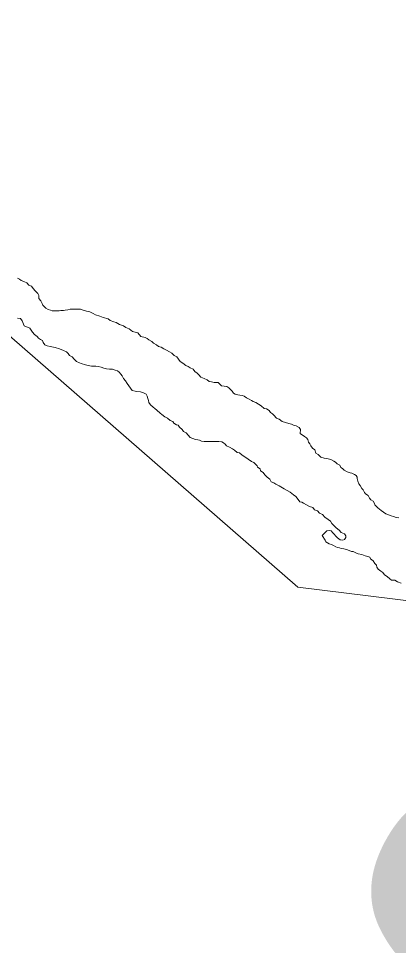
# Model space of a CAD drawing. Extents: x 553962 to 842807, y 8883888 to 9032388.
# Drawn here: x 806012 to 806507, y 9013082 to 9014290 of the extents above; entities that cross this region are included whole.
import ezdxf

# ---------------------------------------------------------------- set-up
doc = ezdxf.new("R2010")
doc.units = 0
doc.header["$LTSCALE"] = 200
for name, color, linetype, lineweight in [('23', 7, 'Continuous', 13), ('25', 7, 'Continuous', 13), ('57', 7, 'Continuous', 13), ('8', 7, 'Continuous', 13)]:
    doc.layers.add(name, color=color, linetype=linetype, lineweight=lineweight)
doc.layers.add('49', color=7, linetype='Continuous')

msp = doc.modelspace()

# ---------------------------------------------------------------- linework, layer by layer
at = {"layer": '23'}
for points in [[(806283.4, 9013810.6), (806276.4, 9013811.7), (806272, 9013816), (806267, 9013816.2), (806263.5, 9013816.8), (806260.2, 9013817.3), (806257.7, 9013819.3), (806253.7, 9013821.1), (806249.5, 9013822.9), (806247, 9013826.2), (806244.5, 9013828.2), (806241.5, 9013830.2), (806239.6, 9013833.2), (806235.6, 9013835), (806233.1, 9013836.8), (806229.8, 9013838.3), (806225.9, 9013841.3), (806222.4, 9013843.3), (806220.4, 9013846.6), (806218.2, 9013849.6), (806214.9, 9013851.2), (806211.7, 9013854.2), (806208.5, 9013856), (806204.7, 9013858), (806201.2, 9013859.8), (806197.8, 9013862), (806194.3, 9013862.8), (806191.8, 9013865.3), (806187.8, 9013867.1), (806185.6, 9013869.4), (806181.8, 9013871.4), (806179.3, 9013873.4), (806177.1, 9013874.7), (806171.1, 9013876), (806167.4, 9013880.8), (806160.4, 9013882.6), (806156.2, 9013886.1), (806151.7, 9013887.9), (806148.5, 9013889.9), (806143.5, 9013891.4), (806139, 9013894.2), (806136.2, 9013895), (806131.2, 9013897), (806128.5, 9013899), (806122, 9013900.6), (806117.8, 9013902.6), (806112.3, 9013904.4), (806109.3, 9013905.9), (806104.6, 9013908.2), (806100.6, 9013909), (806096.3, 9013910.5), (806092.8, 9013911.5), (806089.1, 9013911.6), (806086.6, 9013911.6), (806084.6, 9013911.6), (806081.3, 9013911.6), (806079.3, 9013911.4), (806076.1, 9013910.7), (806072.8, 9013910.2), (806070.3, 9013909.9), (806066.8, 9013909.7), (806064.6, 9013909.5), (806060.8, 9013909.5), (806055.8, 9013909.5), (806053.6, 9013910.3), (806050.3, 9013911.3), (806047.3, 9013912.8), (806045.3, 9013914.9), (806043.4, 9013916.9), (806042.6, 9013918.9), (806040.9, 9013922.4), (806038.4, 9013925.7), (806038.2, 9013929.4), (806037.2, 9013932.2), (806033.5, 9013935.5), (806031, 9013938.5), (806028.8, 9013941.5), (806025.3, 9013943), (806022.8, 9013946.1), (806018.8, 9013947.6), (806015.1, 9013949.1), (806012.9, 9013950.9), (806010.6, 9013952.1)], [(806507.5, 9013639.4), (806504, 9013640.2), (806500.5, 9013641.5), (806497.5, 9013642.2), (806494.2, 9013643.5), (806490.7, 9013645), (806487.3, 9013647.1), (806484.3, 9013649.1), (806480.3, 9013652.4), (806478.3, 9013654.4), (806476.3, 9013656.4), (806475.8, 9013658.4), (806474.1, 9013661.4), (806470.9, 9013663.2), (806469.1, 9013665.2), (806467.7, 9013668.5), (806464.2, 9013670.7), (806462.7, 9013672.8), (806461, 9013676), (806459.2, 9013678), (806457, 9013681.8), (806455.3, 9013683.8), (806454.1, 9013687.3), (806453.3, 9013690.8), (806453.1, 9013692.8), (806452.1, 9013694.9), (806449.6, 9013695.9), (806446.4, 9013697.7), (806443.9, 9013698.4), (806440.1, 9013699.7), (806436.4, 9013701.5), (806434.2, 9013703.7), (806431.9, 9013705), (806430.5, 9013708.3), (806427, 9013709.8), (806425, 9013712.1), (806422.7, 9013713.6), (806419, 9013715.4), (806415.5, 9013716.4), (806410, 9013717.2), (806406, 9013718.7), (806402.5, 9013722.2), (806399.3, 9013724), (806397.8, 9013728.3), (806394.8, 9013730.5), (806392.9, 9013733.3), (806391.6, 9013736.1), (806389.9, 9013738.1), (806388.7, 9013741.6), (806387, 9013743.9), (806384.5, 9013745.6), (806379, 9013749.7), (806379.5, 9013754.9), (806377.6, 9013757.4), (806373.8, 9013759.7), (806370.1, 9013760.5), (806367.6, 9013761.8), (806364.1, 9013762.5), (806359.8, 9013763.8), (806355.6, 9013765.3), (806351.6, 9013768.1), (806348.1, 9013769.7), (806344.7, 9013773.2), (806342.7, 9013775.2), (806340.4, 9013776.7), (806338.7, 9013779.5), (806335.2, 9013781.5), (806332, 9013782.3), (806328.2, 9013785.6), (806324.5, 9013787.8), (806321.3, 9013789.9), (806317.8, 9013791.4), (806315.5, 9013792.4), (806312.3, 9013794.2), (806309.1, 9013796.2), (806306.1, 9013798), (806303.8, 9013799.2), (806300.1, 9013799.5), (806297.8, 9013799.8), (806294.3, 9013800.6), (806292.1, 9013802.3), (806290.1, 9013804.6), (806288.1, 9013806.8), (806285.9, 9013808.9), (806283.4, 9013810.6)]]:
    msp.add_lwpolyline(points, dxfattribs=at)
at = {"layer": '25'}
for points in [[(806010.6, 9013952.1), (806012.9, 9013950.9), (806015.1, 9013949.1), (806018.8, 9013947.6), (806022.8, 9013946.1), (806025.3, 9013943), (806028.8, 9013941.5), (806031, 9013938.5), (806033.5, 9013935.5), (806037.2, 9013932.2), (806038.2, 9013929.4), (806038.4, 9013925.7), (806040.9, 9013922.4), (806042.6, 9013918.9), (806043.4, 9013916.9), (806045.3, 9013914.9), (806047.3, 9013912.8), (806050.3, 9013911.3), (806053.6, 9013910.3), (806055.8, 9013909.5), (806060.8, 9013909.5), (806064.6, 9013909.5), (806066.8, 9013909.7), (806070.3, 9013909.9), (806072.8, 9013910.2), (806076.1, 9013910.7), (806079.3, 9013911.4), (806081.3, 9013911.6), (806084.6, 9013911.6), (806086.6, 9013911.6), (806089.1, 9013911.6), (806092.8, 9013911.5), (806096.3, 9013910.5), (806100.6, 9013909), (806104.6, 9013908.2), (806109.3, 9013905.9), (806112.3, 9013904.4), (806117.8, 9013902.6), (806122, 9013900.6), (806128.5, 9013899), (806131.2, 9013897), (806136.2, 9013895), (806139, 9013894.2), (806143.5, 9013891.4), (806148.5, 9013889.9), (806151.7, 9013887.9), (806156.2, 9013886.1), (806160.4, 9013882.6), (806167.4, 9013880.8), (806171.1, 9013876), (806177.1, 9013874.7), (806179.3, 9013873.4), (806181.8, 9013871.4), (806185.6, 9013869.4), (806187.8, 9013867.1), (806191.8, 9013865.3), (806194.3, 9013862.8), (806197.8, 9013862), (806201.2, 9013859.8), (806204.7, 9013858), (806208.5, 9013856), (806211.7, 9013854.2), (806214.9, 9013851.2), (806218.2, 9013849.6), (806220.4, 9013846.6), (806222.4, 9013843.3), (806225.9, 9013841.3), (806229.8, 9013838.3), (806233.1, 9013836.8), (806235.6, 9013835), (806239.6, 9013833.2), (806241.5, 9013830.2), (806244.5, 9013828.2), (806247, 9013826.2), (806249.5, 9013822.9), (806253.7, 9013821.1), (806257.7, 9013819.3), (806260.2, 9013817.3), (806263.5, 9013816.8), (806267, 9013816.2), (806272, 9013816), (806276.4, 9013811.7), (806283.4, 9013810.6)], [(806163.8, 9013804.9), (806159.8, 9013805.7), (806157.6, 9013808.5), (806155.4, 9013811.5), (806153.4, 9013814.5), (806151.2, 9013818), (806148.7, 9013821.3), (806147, 9013824.8), (806145, 9013826.8), (806143, 9013829.3), (806141, 9013831.4), (806137.8, 9013832.1), (806134.5, 9013833.2), (806130.3, 9013833.4), (806126.5, 9013834), (806123, 9013834.5), (806119.5, 9013835.8), (806115.5, 9013836.8), (806112.8, 9013837.1), (806109, 9013837.1), (806106.8, 9013837.1), (806102.5, 9013838.1), (806099.3, 9013839.1), (806093.6, 9013840.7), (806091.3, 9013841.5), (806087.6, 9013843.2), (806084.3, 9013846.2), (806081.9, 9013849.5), (806078.4, 9013851.1), (806076.4, 9013853.6), (806074.2, 9013855.8), (806070.4, 9013857.9), (806065.2, 9013859.9), (806059.7, 9013861.7), (806055.2, 9013862.5), (806053, 9013863), (806049.2, 9013864), (806046, 9013865.3), (806044, 9013868.3), (806043, 9013870.6), (806040.3, 9013872.1), (806038, 9013873.8), (806036.1, 9013875.9), (806032.6, 9013878.6), (806030.1, 9013881.7), (806028.1, 9013884.2), (806026.4, 9013886.9), (806019.4, 9013890), (806016.5, 9013896.3), (806014.2, 9013899.3), (806010.5, 9013899.8)], [(806413.5, 9013622.5), (806417, 9013623), (806419.5, 9013622.7), (806421.5, 9013620), (806423.5, 9013617.9), (806425, 9013615.9), (806427.7, 9013613.4), (806431, 9013611.1), (806434.5, 9013610.6), (806436.5, 9013611.3), (806438.2, 9013614.1), (806438.5, 9013616.1), (806436.5, 9013618.9), (806432.3, 9013620.4), (806429.8, 9013623.7), (806425.8, 9013626.4), (806423.8, 9013628.5), (806420.1, 9013632), (806418.4, 9013635.2), (806415.2, 9013637.3), (806411.2, 9013640.6), (806408, 9013644.1), (806404, 9013645.6), (806401.5, 9013648.6), (806397.5, 9013649.9), (806395.3, 9013652.9), (806391, 9013654.5), (806387.3, 9013656.5), (806383.3, 9013658.5), (806381.1, 9013659.8), (806378.6, 9013660.6), (806375.1, 9013665.1), (806373.4, 9013667.3), (806370.1, 9013669.6), (806365.7, 9013673.2), (806357.9, 9013677.2), (806351.5, 9013681.2), (806347, 9013683.3), (806344.5, 9013685.1), (806341.2, 9013686.6), (806339.3, 9013690.1), (806335.8, 9013692.4), (806332.8, 9013695.7), (806330.6, 9013698.7), (806327.3, 9013700.7), (806326.9, 9013703.5), (806323.4, 9013705.5), (806322.7, 9013707.5), (806320.7, 9013709.5), (806318.7, 9013711.5), (806315.4, 9013713), (806311.2, 9013716.1), (806306.7, 9013719.1), (806303.2, 9013721.1), (806300, 9013724.4), (806297, 9013724.9), (806293.3, 9013727.7), (806290.6, 9013729.7), (806286.8, 9013731.5), (806283.1, 9013733.5), (806281.1, 9013735.6), (806278.8, 9013737.3), (806276.6, 9013738.8), (806273.1, 9013739.1), (806270.1, 9013739.1), (806267.1, 9013739.1), (806262.9, 9013739.2), (806259.4, 9013739.2), (806257.4, 9013739.2), (806253.9, 9013739.2), (806250.4, 9013739.5), (806247.6, 9013740.8), (806245.4, 9013741.3), (806242.6, 9013741.8), (806235.6, 9013744.1), (806230.2, 9013750.2), (806226.9, 9013751.9), (806225, 9013754.7), (806221.5, 9013757.7), (806220, 9013760.2), (806217.8, 9013761), (806214.3, 9013763), (806212.8, 9013765), (806209.5, 9013766.6), (806206.1, 9013769.6), (806202.6, 9013771.1), (806198.8, 9013774.4), (806196.6, 9013776.2), (806191.9, 9013780), (806189.4, 9013782), (806187.2, 9013784), (806183.9, 9013786.8), (806181.7, 9013790), (806181.2, 9013792.5), (806180.5, 9013795.3), (806179.5, 9013798.1), (806178.3, 9013800.8), (806174.8, 9013802.6), (806170.8, 9013803.9), (806166.1, 9013804.4), (806163.8, 9013804.9)], [(806283.4, 9013810.6), (806285.9, 9013808.9), (806288.1, 9013806.8), (806290.1, 9013804.6), (806292.1, 9013802.3), (806294.3, 9013800.6), (806297.8, 9013799.8), (806300.1, 9013799.5), (806303.8, 9013799.2), (806306.1, 9013798), (806309.1, 9013796.2), (806312.3, 9013794.2), (806315.5, 9013792.4), (806317.8, 9013791.4), (806321.3, 9013789.9), (806324.5, 9013787.8), (806328.2, 9013785.6), (806332, 9013782.3), (806335.2, 9013781.5), (806338.7, 9013779.5), (806340.4, 9013776.7), (806342.7, 9013775.2), (806344.7, 9013773.2), (806348.1, 9013769.7), (806351.6, 9013768.1), (806355.6, 9013765.3), (806359.8, 9013763.8), (806364.1, 9013762.5), (806367.6, 9013761.8), (806370.1, 9013760.5), (806373.8, 9013759.7), (806377.6, 9013757.4), (806379.5, 9013754.9), (806379, 9013749.7), (806384.5, 9013745.6), (806387, 9013743.9), (806388.7, 9013741.6), (806389.9, 9013738.1), (806391.6, 9013736.1), (806392.9, 9013733.3), (806394.8, 9013730.5), (806397.8, 9013728.3), (806399.3, 9013724), (806402.5, 9013722.2), (806406, 9013718.7), (806410, 9013717.2), (806415.5, 9013716.4), (806419, 9013715.4), (806422.7, 9013713.6), (806425, 9013712.1), (806427, 9013709.8), (806430.5, 9013708.3), (806431.9, 9013705), (806434.2, 9013703.7), (806436.4, 9013701.5), (806440.1, 9013699.7), (806443.9, 9013698.4), (806446.4, 9013697.7), (806449.6, 9013695.9), (806452.1, 9013694.9), (806453.1, 9013692.8), (806453.3, 9013690.8), (806454.1, 9013687.3), (806455.3, 9013683.8), (806457, 9013681.8), (806459.2, 9013678), (806461, 9013676), (806462.7, 9013672.8), (806464.2, 9013670.7), (806467.7, 9013668.5), (806469.1, 9013665.2), (806470.9, 9013663.2), (806474.1, 9013661.4), (806475.8, 9013658.4), (806476.3, 9013656.4), (806478.3, 9013654.4), (806480.3, 9013652.4), (806484.3, 9013649.1), (806487.3, 9013647.1), (806490.7, 9013645), (806494.2, 9013643.5), (806497.5, 9013642.2), (806500.5, 9013641.5), (806504, 9013640.2), (806507.5, 9013639.4)], [(806510.6, 9013554.3), (806505.8, 9013556.3), (806502.3, 9013558.1), (806498.1, 9013558.4), (806495.8, 9013560.1), (806492.1, 9013563.2), (806488.6, 9013565.2), (806486.7, 9013568.5), (806484.2, 9013570.2), (806480.7, 9013572.5), (806478.7, 9013575.3), (806478.2, 9013577.8), (806476.2, 9013580), (806474, 9013583.3), (806470.5, 9013586.1), (806469.6, 9013588.3), (806467.1, 9013589.1), (806463.6, 9013589.9), (806459.1, 9013591.9), (806454.3, 9013592.5), (806451.6, 9013594), (806447.8, 9013595.5), (806445.6, 9013595.8), (806442.6, 9013597), (806439.4, 9013598.3), (806435.6, 9013599.1), (806432.4, 9013599.6), (806430.1, 9013600.4), (806427.6, 9013601.1), (806425.4, 9013601.9), (806422.4, 9013603.4), (806419.9, 9013604.9), (806416.7, 9013605.7), (806414.4, 9013607), (806412.2, 9013608.2), (806411.4, 9013610.3), (806407.7, 9013616.5), (806413.5, 9013622.5)]]:
    msp.add_lwpolyline(points, dxfattribs=at)
at = {"layer": '57'}
for points in [[(806010.6, 9013952.1), (806012.9, 9013950.9), (806015.1, 9013949.1), (806018.8, 9013947.6), (806022.8, 9013946.1), (806025.3, 9013943), (806028.8, 9013941.5), (806031, 9013938.5), (806033.5, 9013935.5), (806037.2, 9013932.2), (806038.2, 9013929.4), (806038.4, 9013925.7), (806040.9, 9013922.4), (806042.6, 9013918.9), (806043.4, 9013916.9), (806045.3, 9013914.9), (806047.3, 9013912.8), (806050.3, 9013911.3), (806053.6, 9013910.3), (806055.8, 9013909.5), (806060.8, 9013909.5), (806064.6, 9013909.5), (806066.8, 9013909.7), (806070.3, 9013909.9), (806072.8, 9013910.2), (806076.1, 9013910.7), (806079.3, 9013911.4), (806081.3, 9013911.6), (806084.6, 9013911.6), (806086.6, 9013911.6), (806089.1, 9013911.6), (806092.8, 9013911.5), (806096.3, 9013910.5), (806100.6, 9013909), (806104.6, 9013908.2), (806109.3, 9013905.9), (806112.3, 9013904.4), (806117.8, 9013902.6), (806122, 9013900.6), (806128.5, 9013899), (806131.2, 9013897), (806136.2, 9013895), (806139, 9013894.2), (806143.5, 9013891.4), (806148.5, 9013889.9), (806151.7, 9013887.9), (806156.2, 9013886.1), (806160.4, 9013882.6), (806167.4, 9013880.8), (806171.1, 9013876), (806177.1, 9013874.7), (806179.3, 9013873.4), (806181.8, 9013871.4), (806185.6, 9013869.4), (806187.8, 9013867.1), (806191.8, 9013865.3), (806194.3, 9013862.8), (806197.8, 9013862), (806201.2, 9013859.8), (806204.7, 9013858), (806208.5, 9013856), (806211.7, 9013854.2), (806214.9, 9013851.2), (806218.2, 9013849.6), (806220.4, 9013846.6), (806222.4, 9013843.3), (806225.9, 9013841.3), (806229.8, 9013838.3), (806233.1, 9013836.8), (806235.6, 9013835), (806239.6, 9013833.2), (806241.5, 9013830.2), (806244.5, 9013828.2), (806247, 9013826.2), (806249.5, 9013822.9), (806253.7, 9013821.1), (806257.7, 9013819.3), (806260.2, 9013817.3), (806263.5, 9013816.8), (806267, 9013816.2), (806272, 9013816), (806276.4, 9013811.7), (806283.4, 9013810.6)], [(806283.4, 9013810.6), (806285.9, 9013808.9), (806288.1, 9013806.8), (806290.1, 9013804.6), (806292.1, 9013802.3), (806294.3, 9013800.6), (806297.8, 9013799.8), (806300.1, 9013799.5), (806303.8, 9013799.2), (806306.1, 9013798), (806309.1, 9013796.2), (806312.3, 9013794.2), (806315.5, 9013792.4), (806317.8, 9013791.4), (806321.3, 9013789.9), (806324.5, 9013787.8), (806328.2, 9013785.6), (806332, 9013782.3), (806335.2, 9013781.5), (806338.7, 9013779.5), (806340.4, 9013776.7), (806342.7, 9013775.2), (806344.7, 9013773.2), (806348.1, 9013769.7), (806351.6, 9013768.1), (806355.6, 9013765.3), (806359.8, 9013763.8), (806364.1, 9013762.5), (806367.6, 9013761.8), (806370.1, 9013760.5), (806373.8, 9013759.7), (806377.6, 9013757.4), (806379.5, 9013754.9), (806379, 9013749.7), (806384.5, 9013745.6), (806387, 9013743.9), (806388.7, 9013741.6), (806389.9, 9013738.1), (806391.6, 9013736.1), (806392.9, 9013733.3), (806394.8, 9013730.5), (806397.8, 9013728.3), (806399.3, 9013724), (806402.5, 9013722.2), (806406, 9013718.7), (806410, 9013717.2), (806415.5, 9013716.4), (806419, 9013715.4), (806422.7, 9013713.6), (806425, 9013712.1), (806427, 9013709.8), (806430.5, 9013708.3), (806431.9, 9013705), (806434.2, 9013703.7), (806436.4, 9013701.5), (806440.1, 9013699.7), (806443.9, 9013698.4), (806446.4, 9013697.7), (806449.6, 9013695.9), (806452.1, 9013694.9), (806453.1, 9013692.8), (806453.3, 9013690.8), (806454.1, 9013687.3), (806455.3, 9013683.8), (806457, 9013681.8), (806459.2, 9013678), (806461, 9013676), (806462.7, 9013672.8), (806464.2, 9013670.7), (806467.7, 9013668.5), (806469.1, 9013665.2), (806470.9, 9013663.2), (806474.1, 9013661.4), (806475.8, 9013658.4), (806476.3, 9013656.4), (806478.3, 9013654.4), (806480.3, 9013652.4), (806484.3, 9013649.1), (806487.3, 9013647.1), (806490.7, 9013645), (806494.2, 9013643.5), (806497.5, 9013642.2), (806500.5, 9013641.5), (806504, 9013640.2), (806507.5, 9013639.4)]]:
    msp.add_lwpolyline(points, dxfattribs=at)
at = {"layer": '8'}
msp.add_lwpolyline([(807863, 9013365.6), (806375.7, 9013549.4), (805081, 9014678.6), (804206.1, 9014556), (803029.2, 9015533.3), (802153.2, 9015648.2), (800772.1, 9016890), (800150.9, 9016837.5), (799626, 9017152.6), (799136.1, 9016706.2), (798996.1, 9016863.7), (798789.9, 9016829.7), (799043.9, 9017229.2), (799176.2, 9018243.5), (799984.5, 9018661.7), (800520.4, 9019713.2), (801995.9, 9020193.7), (803643.6, 9022143.4), (803727.1, 9023006.9), (804130.8, 9023299.4), (804604.1, 9023550.1), (805264.2, 9022690.6), (805660, 9021660.8), (806914.8, 9022268.8)], dxfattribs=at)

# ---------------------------------------------------------------- texts
at = {"layer": '49', "width": 0.9}
msp.add_text('R I O   S Ã O   F R A N C I S C O', height=500, rotation=332.036, dxfattribs=at).set_placement((804589.4, 9013802.5))

doc.saveas('drawing.dxf')
